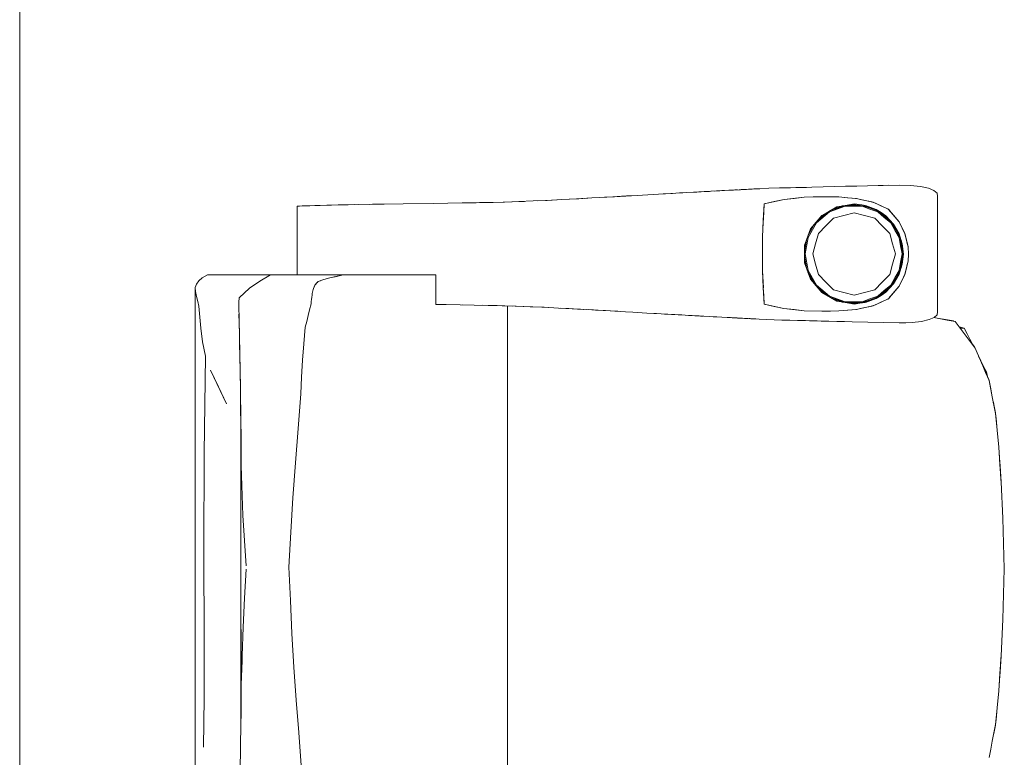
# Model space of a CAD drawing. Header units: millimetres. Extents: x -261 to 187, y -214 to 106.
# Tile 1056 of 1056: x -195.961 to -195.022, y 15.269 to 15.972. Entities that reach past the tile are written whole.
import ezdxf

# ---------------------------------------------------------------- set-up
doc = ezdxf.new("R2010")
doc.units = ezdxf.units.MM
doc.header["$LTSCALE"] = 0.005
doc.header["$MEASUREMENT"] = 0
doc.layers.add('IFC-Elemento de mobília-Contorno', color=9, linetype='Continuous', lineweight=5)
doc.layers.add('IFC-Laje-Contorno', color=9, linetype='Continuous', lineweight=5)

msp = doc.modelspace()

# ---------------------------------------------------------------- linework, layer by layer
at = {"layer": 'IFC-Elemento de mobília-Contorno', "lineweight": 5}
for p, q in [((-195.34553, 15.80624), (-195.33851, 15.80663)), ((-195.34481, 15.80628), (-195.32485, 15.8074)), ((-195.34481, 15.80628), (-195.33816, 15.80665)), ((-195.33483, 15.80684), (-195.32818, 15.80721)), ((-195.33483, 15.80684), (-195.3315, 15.80702)), ((-195.3315, 15.80702), (-195.32818, 15.80721)), ((-195.32485, 15.8074), (-195.3182, 15.80777)), ((-195.3182, 15.80777), (-195.31481, 15.80795)), ((-195.3159, 15.80789), (-195.31296, 15.80806)), ((-195.31481, 15.80795), (-195.31142, 15.80813)), ((-195.31296, 15.80806), (-195.30226, 15.80863)), ((-195.31296, 15.80806), (-195.31086, 15.80816)), ((-195.31142, 15.80813), (-195.30804, 15.80832)), ((-195.31142, 15.80813), (-195.31075, 15.80817)), ((-195.31089, 15.80816), (-195.31078, 15.80817)), ((-195.30804, 15.80832), (-195.30634, 15.80841)), ((-195.30804, 15.80832), (-195.30674, 15.80839)), ((-195.30674, 15.80839), (-195.30467, 15.8085)), ((-195.30669, 15.80839), (-195.30467, 15.8085)), ((-195.30634, 15.80841), (-195.30127, 15.80869)), ((-195.30634, 15.80841), (-195.30465, 15.8085)), ((-195.30467, 15.8085), (-195.30296, 15.80859)), ((-195.30465, 15.8085), (-195.30296, 15.80859)), ((-195.30127, 15.80869), (-195.2928, 15.80915)), ((-195.29788, 15.80887), (-195.29449, 15.80905)), ((-195.29788, 15.80887), (-195.29619, 15.80896)), ((-195.29619, 15.80896), (-195.2928, 15.80915)), ((-195.29449, 15.80905), (-195.2928, 15.80915)), ((-195.2928, 15.80915), (-195.29111, 15.80924)), ((-195.29111, 15.80924), (-195.28837, 15.80938)), ((-195.28837, 15.80938), (-195.28425, 15.8096)), ((-195.28425, 15.8096), (-195.27466, 15.81011)), ((-195.28425, 15.8096), (-195.28014, 15.80982)), ((-195.28425, 15.8096), (-195.28151, 15.80975)), ((-195.28393, 15.80962), (-195.28345, 15.80965)), ((-195.28313, 15.80966), (-195.2829, 15.80968)), ((-195.2829, 15.80968), (-195.28246, 15.8097)), ((-195.28151, 15.80975), (-195.28014, 15.80982)), ((-195.28134, 15.80976), (-195.27978, 15.80984)), ((-195.28014, 15.80982), (-195.27877, 15.80989)), ((-195.27978, 15.80984), (-195.2768, 15.81)), ((-195.27978, 15.80984), (-195.27772, 15.80995)), ((-195.27877, 15.80989), (-195.276, 15.81004)), ((-195.27875, 15.8099), (-195.27687, 15.80999)), ((-195.27772, 15.80995), (-195.27681, 15.81)), ((-195.27466, 15.81011), (-195.27328, 15.81018)), ((-195.27328, 15.81018), (-195.2726, 15.81022)), ((-195.2726, 15.81022), (-195.26986, 15.81037)), ((-195.26986, 15.81037), (-195.26917, 15.8104)), ((-195.26917, 15.8104), (-195.26737, 15.81049)), ((-195.26737, 15.81049), (-195.26062, 15.81084)), ((-195.26737, 15.81049), (-195.26287, 15.81072)), ((-195.26737, 15.81049), (-195.26557, 15.81059)), ((-195.26557, 15.81059), (-195.26377, 15.81068)), ((-195.26557, 15.81059), (-195.26467, 15.81063)), ((-195.26467, 15.81063), (-195.26287, 15.81072)), ((-195.26377, 15.81068), (-195.26287, 15.81072)), ((-195.26287, 15.81072), (-195.26062, 15.81084)), ((-195.26287, 15.81072), (-195.26233, 15.81075)), ((-195.26242, 15.81075), (-195.26197, 15.81077)), ((-195.26197, 15.81077), (-195.26062, 15.81084)), ((-195.26062, 15.81084), (-195.26017, 15.81086)), ((-195.26017, 15.81086), (-195.25927, 15.81091)), ((-195.26017, 15.81086), (-195.25972, 15.81089)), ((-195.25927, 15.81091), (-195.25747, 15.811)), ((-195.25927, 15.81091), (-195.25792, 15.81098)), ((-195.25927, 15.81091), (-195.25837, 15.81096)), ((-195.25837, 15.81096), (-195.25766, 15.81099)), ((-195.25792, 15.81098), (-195.25745, 15.811)), ((-195.25774, 15.81099), (-195.25612, 15.81107)), ((-195.25766, 15.81099), (-195.25522, 15.81112)), ((-195.25766, 15.81099), (-195.25702, 15.81103)), ((-195.25702, 15.81103), (-195.25609, 15.81107)), ((-195.25702, 15.81103), (-195.25657, 15.81105)), ((-195.25657, 15.81105), (-195.25598, 15.81107)), ((-195.25594, 15.81108), (-195.25576, 15.81109)), ((-195.25592, 15.81108), (-195.25576, 15.81109)), ((-195.25522, 15.81112), (-195.25477, 15.81114)), ((-195.25477, 15.81114), (-195.24615, 15.81158)), ((-195.24615, 15.81158), (-195.23592, 15.81181)), ((-195.23592, 15.81181), (-195.2257, 15.81204)), ((-195.2257, 15.81204), (-195.21547, 15.81226)), ((-195.2257, 15.81204), (-195.22058, 15.81215)), ((-195.22058, 15.81215), (-195.21547, 15.81226)), ((-195.21547, 15.81226), (-195.21036, 15.81238)), ((-195.21036, 15.81238), (-195.20524, 15.81249)), ((-195.20524, 15.81249), (-195.19451, 15.81279)), ((-195.19451, 15.81279), (-195.18378, 15.81309)), ((-195.18378, 15.81309), (-195.17305, 15.81338)), ((-195.17305, 15.81338), (-195.16232, 15.81368)), ((-195.16232, 15.81368), (-195.1522, 15.81391)), ((-195.1522, 15.81391), (-195.12182, 15.81459)), ((-195.1522, 15.81391), (-195.13195, 15.81436)), ((-195.1522, 15.81391), (-195.14207, 15.81413)), ((-195.12182, 15.81459), (-195.11101, 15.81423)), ((-195.11101, 15.81423), (-195.10158, 15.81326)), ((-195.10158, 15.81326), (-195.09402, 15.81165)), ((-195.09402, 15.81165), (-195.08869, 15.80948)), ((-195.08869, 15.80948), (-195.08579, 15.8069)), ((-195.08579, 15.8069), (-195.0854, 15.80414)), ((-195.59512, 15.79667), (-195.56619, 15.7971)), ((-195.56619, 15.7971), (-195.53876, 15.7975)), ((-195.53876, 15.7975), (-195.52524, 15.79776)), ((-195.53408, 15.79759), (-195.52214, 15.79783)), ((-195.52524, 15.79776), (-195.51171, 15.79802)), ((-195.52214, 15.79783), (-195.50917, 15.79809)), ((-195.51171, 15.79802), (-195.49821, 15.79841)), ((-195.4997, 15.79837), (-195.49094, 15.79866)), ((-195.49903, 15.79839), (-195.49874, 15.7984)), ((-195.49874, 15.7984), (-195.49094, 15.79866)), ((-195.49821, 15.79841), (-195.48472, 15.79881)), ((-195.49094, 15.79866), (-195.4792, 15.79905)), ((-195.49094, 15.79866), (-195.48314, 15.79891)), ((-195.48472, 15.79881), (-195.47115, 15.79939)), ((-195.48314, 15.79891), (-195.47932, 15.79904)), ((-195.47115, 15.79939), (-195.45759, 15.79996)), ((-195.46716, 15.79956), (-195.45935, 15.79993)), ((-195.45935, 15.79993), (-195.44826, 15.80045)), ((-195.45759, 15.79996), (-195.44361, 15.80069)), ((-195.44361, 15.80069), (-195.42964, 15.80142)), ((-195.43611, 15.80108), (-195.42736, 15.80156)), ((-195.42964, 15.80142), (-195.41512, 15.80224)), ((-195.42736, 15.80156), (-195.41936, 15.802)), ((-195.42238, 15.80183), (-195.41512, 15.80224)), ((-195.41936, 15.802), (-195.41512, 15.80224)), ((-195.41512, 15.80224), (-195.40786, 15.80265)), ((-195.40786, 15.80265), (-195.4006, 15.80306)), ((-195.40786, 15.80265), (-195.40312, 15.80292)), ((-195.40312, 15.80292), (-195.39489, 15.8034)), ((-195.4006, 15.80306), (-195.39343, 15.80348)), ((-195.39489, 15.8034), (-195.38665, 15.80387)), ((-195.39343, 15.80348), (-195.37193, 15.80473)), ((-195.39343, 15.80348), (-195.38626, 15.80389)), ((-195.39077, 15.80363), (-195.37842, 15.80435)), ((-195.38665, 15.80387), (-195.37842, 15.80435)), ((-195.38626, 15.80389), (-195.37193, 15.80473)), ((-195.38626, 15.80389), (-195.37909, 15.80431)), ((-195.38189, 15.80415), (-195.37842, 15.80435)), ((-195.37909, 15.80431), (-195.37193, 15.80473)), ((-195.37193, 15.80473), (-195.35159, 15.80589)), ((-195.35159, 15.80589), (-195.34481, 15.80628)), ((-195.34688, 15.80616), (-195.34553, 15.80624)), ((-195.25054, 15.7968), (-195.23172, 15.80087)), ((-195.25054, 15.7968), (-195.24113, 15.79884)), ((-195.24113, 15.79884), (-195.23172, 15.80087)), ((-195.23172, 15.80087), (-195.21242, 15.80293)), ((-195.23172, 15.80087), (-195.22207, 15.8019)), ((-195.22207, 15.8019), (-195.21242, 15.80293)), ((-195.21242, 15.80293), (-195.19532, 15.80348)), ((-195.21242, 15.80293), (-195.20401, 15.8032)), ((-195.20401, 15.8032), (-195.19559, 15.80347)), ((-195.19564, 15.80347), (-195.18754, 15.80334)), ((-195.19559, 15.80347), (-195.19554, 15.80347)), ((-195.19532, 15.80348), (-195.1794, 15.8032)), ((-195.18754, 15.80334), (-195.17948, 15.8032)), ((-195.17948, 15.8032), (-195.17119, 15.80246)), ((-195.1794, 15.8032), (-195.17102, 15.80245)), ((-195.17119, 15.80246), (-195.1629, 15.80173)), ((-195.17102, 15.80245), (-195.16683, 15.80207)), ((-195.16683, 15.80207), (-195.16264, 15.80169)), ((-195.16345, 15.80177), (-195.16264, 15.80169)), ((-195.1629, 15.80173), (-195.14692, 15.79834)), ((-195.16264, 15.80169), (-195.15867, 15.80084)), ((-195.15867, 15.80084), (-195.1547, 15.79999)), ((-195.1547, 15.79999), (-195.15073, 15.79914)), ((-195.15073, 15.79914), (-195.14676, 15.79829)), ((-195.14722, 15.7984), (-195.14676, 15.79829)), ((-195.14692, 15.79834), (-195.1397, 15.79499)), ((-195.14676, 15.79829), (-195.14311, 15.79657)), ((-195.08542, 15.69355), (-195.0854, 15.80414)), ((-195.69598, 15.79442), (-195.69531, 15.79445)), ((-195.69598, 15.79442), (-195.6956, 15.79444)), ((-195.69598, 15.72877), (-195.69598, 15.79442)), ((-195.6956, 15.79444), (-195.69374, 15.79451)), ((-195.69535, 15.79445), (-195.69374, 15.79451)), ((-195.69374, 15.79451), (-195.69124, 15.79461)), ((-195.69124, 15.79461), (-195.68797, 15.79474)), ((-195.68797, 15.79474), (-195.68409, 15.79488)), ((-195.68797, 15.79474), (-195.6849, 15.79485)), ((-195.6849, 15.79485), (-195.68409, 15.79488)), ((-195.68409, 15.79488), (-195.67979, 15.79503)), ((-195.67979, 15.79503), (-195.65155, 15.79577)), ((-195.67979, 15.79503), (-195.65594, 15.79569)), ((-195.67895, 15.79506), (-195.67421, 15.79522)), ((-195.67421, 15.79522), (-195.66351, 15.79552)), ((-195.66351, 15.79552), (-195.65594, 15.79569)), ((-195.65706, 15.79565), (-195.65594, 15.79569)), ((-195.65594, 15.79569), (-195.65155, 15.79577)), ((-195.65368, 15.79573), (-195.65282, 15.79575)), ((-195.65282, 15.79575), (-195.64742, 15.79584)), ((-195.65155, 15.79577), (-195.6242, 15.7962)), ((-195.64979, 15.7958), (-195.64742, 15.79584)), ((-195.64742, 15.79584), (-195.64122, 15.79593)), ((-195.62752, 15.79614), (-195.61301, 15.79638)), ((-195.6242, 15.7962), (-195.59512, 15.79667)), ((-195.61301, 15.79638), (-195.59512, 15.79667)), ((-195.25193, 15.77282), (-195.251, 15.78881)), ((-195.25147, 15.78082), (-195.25054, 15.7968)), ((-195.25147, 15.78082), (-195.251, 15.78881)), ((-195.251, 15.78881), (-195.25054, 15.7968)), ((-195.20074, 15.77861), (-195.18842, 15.78891)), ((-195.19966, 15.78059), (-195.19046, 15.78828)), ((-195.19639, 15.78424), (-195.18792, 15.79001)), ((-195.19573, 15.78555), (-195.18849, 15.78968)), ((-195.18849, 15.78968), (-195.18125, 15.79382)), ((-195.18842, 15.78891), (-195.17334, 15.79438)), ((-195.18806, 15.78991), (-195.1745, 15.79483)), ((-195.18641, 15.79087), (-195.17622, 15.79464)), ((-195.18125, 15.79382), (-195.17306, 15.79519)), ((-195.17622, 15.79464), (-195.16486, 15.79591)), ((-195.1747, 15.78552), (-195.16486, 15.78816)), ((-195.17334, 15.79438), (-195.15732, 15.79438)), ((-195.17306, 15.79519), (-195.16486, 15.79657)), ((-195.17123, 15.7952), (-195.15981, 15.79519)), ((-195.16486, 15.79657), (-195.15943, 15.79589)), ((-195.16486, 15.79591), (-195.15277, 15.7942)), ((-195.16486, 15.78816), (-195.15503, 15.78552)), ((-195.15943, 15.79589), (-195.154, 15.79521)), ((-195.15732, 15.79438), (-195.14978, 15.79164)), ((-195.15551, 15.79459), (-195.14951, 15.79241)), ((-195.154, 15.79521), (-195.14887, 15.7933)), ((-195.15277, 15.7942), (-195.14152, 15.78944)), ((-195.14978, 15.79164), (-195.14225, 15.7889)), ((-195.14951, 15.79241), (-195.14259, 15.78989)), ((-195.14887, 15.7933), (-195.14375, 15.79139)), ((-195.14375, 15.79139), (-195.1392, 15.78836)), ((-195.14311, 15.79657), (-195.13947, 15.79487)), ((-195.14225, 15.7889), (-195.13608, 15.78375)), ((-195.14173, 15.78953), (-195.13557, 15.78437)), ((-195.14152, 15.78944), (-195.13187, 15.78195)), ((-195.1397, 15.79499), (-195.13248, 15.79165)), ((-195.13947, 15.79487), (-195.13219, 15.79145)), ((-195.1392, 15.78836), (-195.13466, 15.78533)), ((-195.13283, 15.79181), (-195.13219, 15.79145)), ((-195.13248, 15.79165), (-195.12981, 15.7886)), ((-195.13219, 15.79145), (-195.1296, 15.78844)), ((-195.12981, 15.7886), (-195.12182, 15.77944)), ((-195.1296, 15.78844), (-195.12701, 15.78544)), ((-195.25193, 15.77282), (-195.25147, 15.78082)), ((-195.25147, 15.78078), (-195.25147, 15.78082)), ((-195.2088, 15.76467), (-195.20074, 15.77861)), ((-195.20647, 15.77282), (-195.19573, 15.78555)), ((-195.20401, 15.77572), (-195.19639, 15.78424)), ((-195.19174, 15.77569), (-195.18454, 15.78289)), ((-195.18454, 15.78289), (-195.1747, 15.78552)), ((-195.15503, 15.78552), (-195.14519, 15.78289)), ((-195.14519, 15.78289), (-195.13799, 15.77569)), ((-195.13608, 15.78375), (-195.12992, 15.77859)), ((-195.13557, 15.78437), (-195.13046, 15.7801)), ((-195.13466, 15.78533), (-195.12722, 15.77736)), ((-195.13187, 15.78195), (-195.12447, 15.77222)), ((-195.12992, 15.77859), (-195.1259, 15.77163)), ((-195.12701, 15.78544), (-195.12441, 15.78244)), ((-195.12441, 15.78244), (-195.12182, 15.77944)), ((-195.12182, 15.77944), (-195.12052, 15.77675)), ((-195.12182, 15.77944), (-195.11641, 15.76814)), ((-195.12182, 15.77944), (-195.12047, 15.77662)), ((-195.25239, 15.76482), (-195.25193, 15.77282)), ((-195.20934, 15.76498), (-195.20647, 15.77282)), ((-195.20892, 15.76613), (-195.20218, 15.77776)), ((-195.20855, 15.76714), (-195.20398, 15.77578)), ((-195.19894, 15.76848), (-195.19174, 15.77569)), ((-195.13799, 15.77569), (-195.13079, 15.76848)), ((-195.12795, 15.77679), (-195.1252, 15.77204)), ((-195.12722, 15.77736), (-195.12182, 15.76797)), ((-195.1259, 15.77163), (-195.12187, 15.76467)), ((-195.1252, 15.77204), (-195.12243, 15.76726)), ((-195.12447, 15.77222), (-195.11983, 15.76093)), ((-195.12052, 15.77675), (-195.11921, 15.77406)), ((-195.12047, 15.77662), (-195.11912, 15.77379)), ((-195.11921, 15.77406), (-195.11791, 15.77137)), ((-195.11912, 15.77379), (-195.11776, 15.77097)), ((-195.11791, 15.77137), (-195.11661, 15.76867)), ((-195.11776, 15.77097), (-195.11641, 15.76814)), ((-195.25239, 15.7408), (-195.25239, 15.76482)), ((-195.2122, 15.75714), (-195.20934, 15.76498)), ((-195.2121, 15.75075), (-195.20983, 15.76364)), ((-195.2121, 15.75453), (-195.20988, 15.76349)), ((-195.21161, 15.74881), (-195.2088, 15.76467)), ((-195.20158, 15.75865), (-195.19894, 15.76848)), ((-195.13079, 15.76848), (-195.12815, 15.75865)), ((-195.12187, 15.76467), (-195.12047, 15.75674)), ((-195.12182, 15.76797), (-195.11889, 15.7586)), ((-195.12081, 15.76332), (-195.11967, 15.75688)), ((-195.11983, 15.76093), (-195.11824, 15.74881)), ((-195.11661, 15.76867), (-195.11502, 15.76219)), ((-195.11641, 15.76814), (-195.11492, 15.76192)), ((-195.11519, 15.7629), (-195.11492, 15.76192)), ((-195.11502, 15.76219), (-195.11423, 15.75894)), ((-195.11502, 15.76219), (-195.11344, 15.7557)), ((-195.115, 15.76218), (-195.1145, 15.7601)), ((-195.11492, 15.76192), (-195.11344, 15.7557)), ((-195.1145, 15.7601), (-195.11344, 15.7557)), ((-195.2122, 15.75714), (-195.2122, 15.74047)), ((-195.2121, 15.7431), (-195.2121, 15.75453)), ((-195.20421, 15.74881), (-195.20158, 15.75865)), ((-195.12815, 15.75865), (-195.12552, 15.74881)), ((-195.12047, 15.75674), (-195.11907, 15.74881)), ((-195.11967, 15.75688), (-195.11825, 15.74881)), ((-195.11889, 15.7586), (-195.11789, 15.7488)), ((-195.11423, 15.75894), (-195.11344, 15.7557)), ((-195.11344, 15.7557), (-195.11286, 15.7488)), ((-195.25239, 15.7328), (-195.25239, 15.74881)), ((-195.2121, 15.74688), (-195.20982, 15.73397)), ((-195.2121, 15.7431), (-195.20988, 15.73412)), ((-195.21161, 15.74881), (-195.2088, 15.73295)), ((-195.20421, 15.74881), (-195.20158, 15.73897)), ((-195.12815, 15.73897), (-195.12552, 15.74881)), ((-195.12187, 15.73295), (-195.12047, 15.74088)), ((-195.12081, 15.7343), (-195.1193, 15.74284)), ((-195.12047, 15.74088), (-195.11907, 15.74881)), ((-195.11983, 15.7367), (-195.11824, 15.74881)), ((-195.1193, 15.74284), (-195.11825, 15.74881)), ((-195.11889, 15.739), (-195.11789, 15.7488)), ((-195.11492, 15.7357), (-195.11344, 15.74192)), ((-195.1145, 15.73752), (-195.11344, 15.74192)), ((-195.11423, 15.73868), (-195.11344, 15.74192)), ((-195.11344, 15.74192), (-195.11286, 15.7488)), ((-195.25239, 15.7328), (-195.25146, 15.71663)), ((-195.25239, 15.7328), (-195.25193, 15.7248)), ((-195.2122, 15.74047), (-195.20647, 15.7248)), ((-195.20892, 15.7315), (-195.20217, 15.71985)), ((-195.2088, 15.73295), (-195.20074, 15.71901)), ((-195.20158, 15.73897), (-195.19894, 15.72914)), ((-195.13079, 15.72914), (-195.12815, 15.73897)), ((-195.1259, 15.726), (-195.12187, 15.73295)), ((-195.12447, 15.7254), (-195.11983, 15.7367)), ((-195.12182, 15.72966), (-195.11889, 15.739)), ((-195.11661, 15.72895), (-195.11502, 15.73544)), ((-195.11641, 15.72948), (-195.11492, 15.7357)), ((-195.11519, 15.73472), (-195.11492, 15.7357)), ((-195.11502, 15.73544), (-195.11423, 15.73868)), ((-195.11499, 15.73547), (-195.1145, 15.73752)), ((-195.79218, 15.72008), (-195.79, 15.72311)), ((-195.79, 15.72311), (-195.7866, 15.72599)), ((-195.7866, 15.72599), (-195.78173, 15.72877)), ((-195.78173, 15.72877), (-195.72148, 15.72877)), ((-195.74174, 15.71617), (-195.73159, 15.72284)), ((-195.73159, 15.72284), (-195.72148, 15.72877)), ((-195.72148, 15.72877), (-195.65233, 15.72877)), ((-195.70623, 15.72877), (-195.69598, 15.72877)), ((-195.67763, 15.72083), (-195.67614, 15.7226)), ((-195.67614, 15.7226), (-195.67175, 15.72402)), ((-195.67614, 15.7226), (-195.67394, 15.72331)), ((-195.67175, 15.72402), (-195.66736, 15.72544)), ((-195.67175, 15.72402), (-195.66956, 15.72473)), ((-195.66956, 15.72473), (-195.66736, 15.72544)), ((-195.66736, 15.72544), (-195.6636, 15.72627)), ((-195.6636, 15.72627), (-195.65233, 15.72877)), ((-195.6636, 15.72627), (-195.65984, 15.72711)), ((-195.65984, 15.72711), (-195.65233, 15.72877)), ((-195.65984, 15.72711), (-195.65609, 15.72794)), ((-195.65609, 15.72794), (-195.65233, 15.72877)), ((-195.65402, 15.72877), (-195.65101, 15.72877)), ((-195.65233, 15.72877), (-195.65035, 15.72877)), ((-195.65101, 15.72877), (-195.6482, 15.72877)), ((-195.65035, 15.72877), (-195.64838, 15.72877)), ((-195.64838, 15.72877), (-195.64642, 15.72877)), ((-195.64642, 15.72877), (-195.64448, 15.72877)), ((-195.64448, 15.72877), (-195.64257, 15.72877)), ((-195.64257, 15.72877), (-195.64066, 15.72877)), ((-195.64066, 15.72877), (-195.63876, 15.72877)), ((-195.63876, 15.72877), (-195.63685, 15.72877)), ((-195.63685, 15.72877), (-195.63493, 15.72877)), ((-195.63493, 15.72877), (-195.63299, 15.72877)), ((-195.63299, 15.72877), (-195.63102, 15.72877)), ((-195.63102, 15.72877), (-195.62902, 15.72877)), ((-195.62902, 15.72877), (-195.62697, 15.72877)), ((-195.62697, 15.72877), (-195.62487, 15.72877)), ((-195.62487, 15.72877), (-195.62272, 15.72877)), ((-195.62272, 15.72877), (-195.62055, 15.72877)), ((-195.62055, 15.72877), (-195.61837, 15.72877)), ((-195.61837, 15.72877), (-195.6162, 15.72877)), ((-195.6162, 15.72877), (-195.61407, 15.72877)), ((-195.61407, 15.72877), (-195.61199, 15.72877)), ((-195.61199, 15.72877), (-195.60998, 15.72877)), ((-195.60998, 15.72877), (-195.60806, 15.72877)), ((-195.60806, 15.72877), (-195.60626, 15.72877)), ((-195.60626, 15.72877), (-195.60455, 15.72877)), ((-195.60455, 15.72877), (-195.6029, 15.72877)), ((-195.6029, 15.72877), (-195.60129, 15.72877)), ((-195.60129, 15.72877), (-195.59968, 15.72877)), ((-195.59968, 15.72877), (-195.59804, 15.72877)), ((-195.59804, 15.72877), (-195.59633, 15.72877)), ((-195.59633, 15.72877), (-195.59452, 15.72877)), ((-195.59452, 15.72877), (-195.59259, 15.72877)), ((-195.59259, 15.72877), (-195.59053, 15.72877)), ((-195.59053, 15.72877), (-195.58836, 15.72877)), ((-195.58836, 15.72877), (-195.58608, 15.72877)), ((-195.58608, 15.72877), (-195.58372, 15.72877)), ((-195.58372, 15.72877), (-195.58129, 15.72877)), ((-195.58129, 15.72877), (-195.5788, 15.72877)), ((-195.5788, 15.72877), (-195.57626, 15.72877)), ((-195.57626, 15.72877), (-195.5737, 15.72877)), ((-195.5737, 15.72877), (-195.57114, 15.72877)), ((-195.57114, 15.72877), (-195.56862, 15.72877)), ((-195.56862, 15.72877), (-195.56618, 15.72877)), ((-195.56618, 15.72877), (-195.56386, 15.72877)), ((-195.56386, 15.71552), (-195.56386, 15.72877)), ((-195.25193, 15.7248), (-195.25147, 15.7168)), ((-195.20855, 15.73048), (-195.20401, 15.7219)), ((-195.20647, 15.7248), (-195.20109, 15.71843)), ((-195.20401, 15.7219), (-195.19639, 15.71338)), ((-195.19894, 15.72914), (-195.19174, 15.72194)), ((-195.19174, 15.72194), (-195.18454, 15.71473)), ((-195.14519, 15.71473), (-195.13799, 15.72194)), ((-195.13799, 15.72194), (-195.13079, 15.72914)), ((-195.13187, 15.71568), (-195.12447, 15.7254)), ((-195.12992, 15.71903), (-195.1259, 15.726)), ((-195.12795, 15.72083), (-195.1252, 15.72558)), ((-195.12722, 15.72026), (-195.12182, 15.72966)), ((-195.1252, 15.72558), (-195.12243, 15.73037)), ((-195.12182, 15.71818), (-195.11912, 15.72383)), ((-195.12052, 15.72087), (-195.11921, 15.72356)), ((-195.11921, 15.72356), (-195.11791, 15.72626)), ((-195.11912, 15.72383), (-195.11641, 15.72948)), ((-195.11912, 15.72383), (-195.11776, 15.72666)), ((-195.11791, 15.72626), (-195.11661, 15.72895)), ((-195.11776, 15.72666), (-195.11641, 15.72948)), ((-195.79343, 15.56332), (-195.79333, 15.71676)), ((-195.79333, 15.71676), (-195.79218, 15.72008)), ((-195.79333, 15.71676), (-195.79325, 15.71306)), ((-195.79325, 15.71306), (-195.79204, 15.7082)), ((-195.75134, 15.70692), (-195.74174, 15.71617)), ((-195.68169, 15.71099), (-195.68086, 15.71497)), ((-195.68169, 15.71099), (-195.68114, 15.71364)), ((-195.68141, 15.71232), (-195.68114, 15.71364)), ((-195.68114, 15.71364), (-195.68086, 15.71497)), ((-195.68086, 15.71497), (-195.68043, 15.71599)), ((-195.68043, 15.71599), (-195.67913, 15.71906)), ((-195.68043, 15.71599), (-195.68, 15.71701)), ((-195.68, 15.71701), (-195.67956, 15.71804)), ((-195.67913, 15.71906), (-195.67763, 15.72083)), ((-195.67913, 15.71906), (-195.67838, 15.71994)), ((-195.67838, 15.71994), (-195.67763, 15.72083)), ((-195.67763, 15.72083), (-195.67688, 15.72172)), ((-195.56386, 15.70072), (-195.56386, 15.71552)), ((-195.25147, 15.7168), (-195.25146, 15.71663)), ((-195.25147, 15.7168), (-195.25054, 15.70082)), ((-195.25147, 15.7168), (-195.251, 15.70881)), ((-195.20109, 15.71843), (-195.19571, 15.71206)), ((-195.20074, 15.71901), (-195.18842, 15.70871)), ((-195.19966, 15.71704), (-195.19049, 15.70936)), ((-195.19639, 15.71338), (-195.18789, 15.70759)), ((-195.18454, 15.71473), (-195.1747, 15.7121)), ((-195.15503, 15.7121), (-195.14519, 15.71473)), ((-195.14225, 15.70872), (-195.13608, 15.71388)), ((-195.14172, 15.7081), (-195.13557, 15.71325)), ((-195.14152, 15.70818), (-195.13187, 15.71568)), ((-195.13608, 15.71388), (-195.12992, 15.71903)), ((-195.13557, 15.71325), (-195.13046, 15.71752)), ((-195.13466, 15.71229), (-195.12722, 15.72026)), ((-195.12981, 15.70902), (-195.12182, 15.71818)), ((-195.12701, 15.71218), (-195.12441, 15.71518)), ((-195.12441, 15.71518), (-195.12182, 15.71818)), ((-195.12182, 15.71818), (-195.12047, 15.72101)), ((-195.12182, 15.71818), (-195.12052, 15.72087)), ((-195.79204, 15.7082), (-195.79098, 15.70362)), ((-195.79098, 15.70362), (-195.78991, 15.69905)), ((-195.75163, 15.70301), (-195.75134, 15.70692)), ((-195.75163, 15.70293), (-195.75134, 15.70692)), ((-195.75134, 15.70692), (-195.74654, 15.71154)), ((-195.68285, 15.70125), (-195.68263, 15.70336)), ((-195.68263, 15.70336), (-195.6824, 15.70545)), ((-195.6824, 15.70545), (-195.68218, 15.70756)), ((-195.68218, 15.70756), (-195.68196, 15.70966)), ((-195.68196, 15.70966), (-195.68169, 15.71099)), ((-195.68169, 15.71099), (-195.68141, 15.71232)), ((-195.251, 15.70881), (-195.25054, 15.70082)), ((-195.19571, 15.71206), (-195.18125, 15.70381)), ((-195.18842, 15.70871), (-195.17334, 15.70324)), ((-195.18813, 15.70773), (-195.1745, 15.70279)), ((-195.18642, 15.70676), (-195.17622, 15.70298)), ((-195.18125, 15.70381), (-195.17303, 15.70243)), ((-195.1747, 15.7121), (-195.16486, 15.70946)), ((-195.17334, 15.70324), (-195.15732, 15.70324)), ((-195.16486, 15.70946), (-195.15503, 15.7121)), ((-195.16486, 15.70171), (-195.15277, 15.70342)), ((-195.15732, 15.70324), (-195.14978, 15.70598)), ((-195.15551, 15.70303), (-195.14951, 15.70521)), ((-195.154, 15.70242), (-195.14887, 15.70432)), ((-195.15277, 15.70342), (-195.14152, 15.70818)), ((-195.14978, 15.70598), (-195.14225, 15.70872)), ((-195.14951, 15.70521), (-195.14265, 15.7077)), ((-195.14887, 15.70432), (-195.14375, 15.70623)), ((-195.14375, 15.70623), (-195.1392, 15.70926)), ((-195.1397, 15.70263), (-195.13248, 15.70597)), ((-195.13947, 15.70276), (-195.13219, 15.70618)), ((-195.1392, 15.70926), (-195.13466, 15.71229)), ((-195.13283, 15.70581), (-195.13241, 15.70605)), ((-195.13248, 15.70597), (-195.13238, 15.70609)), ((-195.13219, 15.70618), (-195.1296, 15.70918)), ((-195.13117, 15.70747), (-195.12981, 15.70902)), ((-195.1296, 15.70918), (-195.12701, 15.71218)), ((-195.78991, 15.69905), (-195.78903, 15.68858)), ((-195.75191, 15.69909), (-195.75163, 15.70301)), ((-195.75191, 15.69894), (-195.75163, 15.70293)), ((-195.75191, 15.69894), (-195.75156, 15.68689)), ((-195.68562, 15.69007), (-195.68424, 15.69566)), ((-195.68424, 15.69566), (-195.68285, 15.70125)), ((-195.56386, 15.70072), (-195.56167, 15.70072)), ((-195.56386, 15.70066), (-195.55407, 15.70052)), ((-195.56167, 15.70072), (-195.55968, 15.70072)), ((-195.55407, 15.70052), (-195.54049, 15.70032)), ((-195.54049, 15.70032), (-195.52716, 15.70007)), ((-195.53867, 15.70027), (-195.52716, 15.70007)), ((-195.52716, 15.70007), (-195.51384, 15.69982)), ((-195.51968, 15.69993), (-195.50543, 15.69955)), ((-195.51384, 15.69982), (-195.50056, 15.69945)), ((-195.50543, 15.69955), (-195.49058, 15.69916)), ((-195.50056, 15.69945), (-195.48729, 15.69906)), ((-195.49556, 15.6993), (-195.49555, 15.66646)), ((-195.48816, 15.69909), (-195.47138, 15.69838)), ((-195.48729, 15.69906), (-195.47388, 15.69851)), ((-195.47388, 15.69851), (-195.46048, 15.69795)), ((-195.47138, 15.69838), (-195.46283, 15.69801)), ((-195.46283, 15.69801), (-195.45658, 15.69775)), ((-195.46048, 15.69795), (-195.4467, 15.69724)), ((-195.4467, 15.69724), (-195.43291, 15.69653)), ((-195.4446, 15.69713), (-195.43694, 15.69672)), ((-195.4446, 15.69713), (-195.42316, 15.69598)), ((-195.43981, 15.69689), (-195.43291, 15.69653)), ((-195.43694, 15.69672), (-195.42828, 15.69626)), ((-195.43694, 15.69672), (-195.42316, 15.69598)), ((-195.43291, 15.69653), (-195.42578, 15.69613)), ((-195.42828, 15.69626), (-195.42315, 15.69598)), ((-195.42578, 15.69613), (-195.40436, 15.69492)), ((-195.41864, 15.69573), (-195.40436, 15.69492)), ((-195.41864, 15.69573), (-195.4115, 15.69533)), ((-195.41319, 15.69542), (-195.41079, 15.69528)), ((-195.4115, 15.69533), (-195.40436, 15.69492)), ((-195.41079, 15.69528), (-195.40196, 15.69478)), ((-195.40436, 15.69492), (-195.39013, 15.6941)), ((-195.40436, 15.69492), (-195.39724, 15.69451)), ((-195.40196, 15.69478), (-195.39313, 15.69427)), ((-195.39724, 15.69451), (-195.39013, 15.6941)), ((-195.39313, 15.69427), (-195.388, 15.69397)), ((-195.39013, 15.6941), (-195.38301, 15.69368)), ((-195.25054, 15.70082), (-195.23177, 15.69676)), ((-195.25054, 15.70082), (-195.24115, 15.69879)), ((-195.24115, 15.69879), (-195.23177, 15.69676)), ((-195.23177, 15.69676), (-195.21242, 15.6947)), ((-195.23177, 15.69676), (-195.2221, 15.69573)), ((-195.2221, 15.69573), (-195.21242, 15.6947)), ((-195.21242, 15.6947), (-195.19532, 15.69415)), ((-195.21242, 15.6947), (-195.19552, 15.69415)), ((-195.19564, 15.69415), (-195.18754, 15.69429)), ((-195.19559, 15.69415), (-195.19554, 15.69415)), ((-195.19532, 15.69415), (-195.1794, 15.69442)), ((-195.18754, 15.69429), (-195.17948, 15.69442)), ((-195.17948, 15.69442), (-195.17119, 15.69516)), ((-195.1794, 15.69442), (-195.17102, 15.69518)), ((-195.17622, 15.70298), (-195.16486, 15.70171)), ((-195.17306, 15.70243), (-195.16486, 15.70105)), ((-195.17124, 15.70243), (-195.1598, 15.70243)), ((-195.17119, 15.69516), (-195.1629, 15.6959)), ((-195.17102, 15.69518), (-195.16683, 15.69556)), ((-195.16683, 15.69556), (-195.16264, 15.69593)), ((-195.16486, 15.70105), (-195.15943, 15.70173)), ((-195.16322, 15.69587), (-195.16284, 15.69591)), ((-195.1629, 15.6959), (-195.14692, 15.69929)), ((-195.16264, 15.69593), (-195.15867, 15.69678)), ((-195.15943, 15.70173), (-195.154, 15.70242)), ((-195.15867, 15.69678), (-195.15466, 15.69764)), ((-195.1547, 15.69764), (-195.15073, 15.69849)), ((-195.15073, 15.69849), (-195.14676, 15.69934)), ((-195.14721, 15.69923), (-195.14676, 15.69934)), ((-195.14692, 15.69929), (-195.1397, 15.70263)), ((-195.14676, 15.69934), (-195.14311, 15.70105)), ((-195.14311, 15.70105), (-195.13947, 15.70276)), ((-195.78903, 15.68858), (-195.78815, 15.67811)), ((-195.75169, 15.6913), (-195.75146, 15.6835)), ((-195.75155, 15.68665), (-195.75144, 15.68287)), ((-195.6884, 15.67889), (-195.68701, 15.68448)), ((-195.68701, 15.68448), (-195.68562, 15.69007)), ((-195.38301, 15.69368), (-195.37589, 15.69327)), ((-195.37589, 15.69327), (-195.36245, 15.6925)), ((-195.36245, 15.6925), (-195.35573, 15.69211)), ((-195.35591, 15.69212), (-195.35328, 15.69197)), ((-195.35573, 15.69211), (-195.349, 15.69173)), ((-195.35573, 15.69211), (-195.35328, 15.69197)), ((-195.35447, 15.69204), (-195.35328, 15.69197)), ((-195.35328, 15.69197), (-195.34885, 15.69172)), ((-195.349, 15.69173), (-195.34573, 15.69155)), ((-195.34885, 15.69172), (-195.34443, 15.69147)), ((-195.34885, 15.69172), (-195.34352, 15.69142)), ((-195.34573, 15.69155), (-195.33918, 15.69117)), ((-195.34573, 15.69155), (-195.34245, 15.69136)), ((-195.34573, 15.69155), (-195.34443, 15.69147)), ((-195.34245, 15.69136), (-195.33918, 15.69117)), ((-195.33918, 15.69117), (-195.3359, 15.69099)), ((-195.3359, 15.69099), (-195.33262, 15.69081)), ((-195.33262, 15.69081), (-195.32935, 15.69063)), ((-195.32935, 15.69063), (-195.32607, 15.69044)), ((-195.32607, 15.69044), (-195.3228, 15.69026)), ((-195.3228, 15.69026), (-195.31944, 15.69007)), ((-195.31944, 15.69007), (-195.30267, 15.68916)), ((-195.31683, 15.68993), (-195.31572, 15.68987)), ((-195.31609, 15.68989), (-195.31273, 15.68971)), ((-195.31572, 15.68987), (-195.31351, 15.68975)), ((-195.31351, 15.68975), (-195.31128, 15.68963)), ((-195.31351, 15.68975), (-195.30904, 15.68951)), ((-195.31273, 15.68971), (-195.30938, 15.68952)), ((-195.31128, 15.68963), (-195.30904, 15.68951)), ((-195.30904, 15.68951), (-195.30894, 15.6895)), ((-195.30267, 15.68916), (-195.29931, 15.68898)), ((-195.29931, 15.68898), (-195.29596, 15.68879)), ((-195.29596, 15.68879), (-195.29101, 15.68853)), ((-195.29101, 15.68853), (-195.28606, 15.68827)), ((-195.28606, 15.68827), (-195.28276, 15.68809)), ((-195.28606, 15.68827), (-195.27946, 15.68792)), ((-195.28606, 15.68827), (-195.27286, 15.68757)), ((-195.28606, 15.68827), (-195.28441, 15.68818)), ((-195.28441, 15.68818), (-195.28276, 15.68809)), ((-195.28276, 15.68809), (-195.28111, 15.68801)), ((-195.28276, 15.68809), (-195.27946, 15.68792)), ((-195.2822, 15.68806), (-195.28075, 15.68798)), ((-195.28111, 15.68801), (-195.27946, 15.68792)), ((-195.27986, 15.68794), (-195.27884, 15.68788)), ((-195.27946, 15.68792), (-195.27534, 15.6877)), ((-195.27946, 15.68792), (-195.27286, 15.68757)), ((-195.27884, 15.68788), (-195.27773, 15.68782)), ((-195.27781, 15.68783), (-195.27601, 15.68773)), ((-195.27773, 15.68782), (-195.27651, 15.68776)), ((-195.27773, 15.68782), (-195.27645, 15.68776)), ((-195.27773, 15.68782), (-195.27528, 15.6877)), ((-195.27651, 15.68776), (-195.27593, 15.68773)), ((-195.27534, 15.6877), (-195.27452, 15.68766)), ((-195.27452, 15.68766), (-195.27286, 15.68757)), ((-195.27286, 15.68757), (-195.27122, 15.68748)), ((-195.27122, 15.68748), (-195.26957, 15.68739)), ((-195.26957, 15.68739), (-195.2661, 15.68722)), ((-195.26818, 15.68732), (-195.26679, 15.68725)), ((-195.26818, 15.68732), (-195.2661, 15.68722)), ((-195.26679, 15.68725), (-195.2661, 15.68722)), ((-195.2661, 15.68722), (-195.26124, 15.68697)), ((-195.2654, 15.68718), (-195.26402, 15.68711)), ((-195.2654, 15.68718), (-195.26471, 15.68715)), ((-195.26471, 15.68715), (-195.26194, 15.68701)), ((-195.26402, 15.68711), (-195.26333, 15.68707)), ((-195.26333, 15.68707), (-195.26124, 15.68697)), ((-195.26194, 15.68701), (-195.26124, 15.68697)), ((-195.26124, 15.68697), (-195.25847, 15.68682)), ((-195.25847, 15.68682), (-195.25539, 15.68667)), ((-195.25539, 15.68667), (-195.2483, 15.68631)), ((-195.2483, 15.68631), (-195.24121, 15.68594)), ((-195.24121, 15.68594), (-195.23375, 15.68576)), ((-195.23375, 15.68576), (-195.22628, 15.68558)), ((-195.22628, 15.68558), (-195.21882, 15.6854)), ((-195.21882, 15.6854), (-195.19643, 15.68486)), ((-195.21882, 15.6854), (-195.21136, 15.68522)), ((-195.21136, 15.68522), (-195.18897, 15.68468)), ((-195.19643, 15.68486), (-195.18897, 15.68468)), ((-195.18897, 15.68468), (-195.1815, 15.6845)), ((-195.1815, 15.6845), (-195.17404, 15.68431)), ((-195.10959, 15.68349), (-195.10059, 15.68453)), ((-195.10059, 15.68453), (-195.09343, 15.68615)), ((-195.09343, 15.68615), (-195.08841, 15.68832)), ((-195.08875, 15.68817), (-195.08405, 15.68727)), ((-195.08862, 15.68823), (-195.08559, 15.68769)), ((-195.08861, 15.68823), (-195.08559, 15.68769)), ((-195.08852, 15.68821), (-195.08571, 15.69086)), ((-195.08571, 15.69086), (-195.08542, 15.69355)), ((-195.08559, 15.68769), (-195.07776, 15.68629)), ((-195.08559, 15.68769), (-195.06992, 15.68489)), ((-195.08405, 15.68727), (-195.0762, 15.68577)), ((-195.07776, 15.68629), (-195.06992, 15.68489)), ((-195.0762, 15.68577), (-195.06835, 15.68427)), ((-195.06992, 15.68489), (-195.06963, 15.68451)), ((-195.06992, 15.68489), (-195.06962, 15.68451)), ((-195.06992, 15.68489), (-195.06962, 15.68451)), ((-195.78815, 15.67811), (-195.78647, 15.66503)), ((-195.75146, 15.6835), (-195.75122, 15.67331)), ((-195.75144, 15.68287), (-195.75119, 15.67207)), ((-195.68978, 15.66315), (-195.6884, 15.67889)), ((-195.17404, 15.68431), (-195.16658, 15.68413)), ((-195.16658, 15.68413), (-195.13674, 15.6834)), ((-195.13674, 15.6834), (-195.12182, 15.68304)), ((-195.12182, 15.68304), (-195.1155, 15.68317)), ((-195.1155, 15.68317), (-195.10959, 15.68349)), ((-195.06835, 15.68427), (-195.06362, 15.67793)), ((-195.06458, 15.67923), (-195.05981, 15.67788)), ((-195.06362, 15.67793), (-195.05981, 15.67788)), ((-195.06362, 15.67793), (-195.05888, 15.67159)), ((-195.05981, 15.67788), (-195.05717, 15.6727)), ((-195.75122, 15.67331), (-195.75097, 15.66312)), ((-195.49555, 15.63032), (-195.49555, 15.66646)), ((-195.05888, 15.67159), (-195.05414, 15.66526)), ((-195.05717, 15.6727), (-195.05454, 15.66752)), ((-195.05454, 15.66752), (-195.0519, 15.66233)), ((-195.05454, 15.66752), (-195.05178, 15.6621)), ((-195.78647, 15.66503), (-195.78368, 15.65138)), ((-195.75097, 15.66312), (-195.7506, 15.63998)), ((-195.75096, 15.66216), (-195.75093, 15.66126)), ((-195.75093, 15.66126), (-195.75067, 15.6444)), ((-195.69117, 15.6474), (-195.68978, 15.66315)), ((-195.05414, 15.66526), (-195.0494, 15.65892)), ((-195.05205, 15.66263), (-195.05, 15.66008)), ((-195.05205, 15.66263), (-195.05, 15.66008)), ((-195.05205, 15.66263), (-195.05, 15.66008)), ((-195.0519, 15.66233), (-195.05178, 15.6621)), ((-195.05, 15.66008), (-195.04962, 15.65921)), ((-195.0494, 15.65892), (-195.03616, 15.62814)), ((-195.78483, 15.55887), (-195.78368, 15.65138)), ((-195.69191, 15.63136), (-195.69117, 15.6474)), ((-195.04627, 15.65163), (-195.04399, 15.64678)), ((-195.04609, 15.65122), (-195.04278, 15.64353)), ((-195.04609, 15.65121), (-195.04399, 15.64678)), ((-195.04399, 15.64678), (-195.04135, 15.6416)), ((-195.77871, 15.63808), (-195.7634, 15.60579)), ((-195.77871, 15.63808), (-195.77105, 15.62194)), ((-195.7506, 15.63998), (-195.75032, 15.61913)), ((-195.75059, 15.63915), (-195.75058, 15.63877)), ((-195.75058, 15.63877), (-195.75029, 15.61678)), ((-195.04278, 15.64353), (-195.03947, 15.63584)), ((-195.04278, 15.64353), (-195.03616, 15.62814)), ((-195.04135, 15.6416), (-195.03872, 15.63642)), ((-195.69267, 15.61532), (-195.69191, 15.63136)), ((-195.49556, 15.59452), (-195.49555, 15.63032)), ((-195.03947, 15.63584), (-195.03947, 15.63582)), ((-195.03947, 15.63584), (-195.03616, 15.62814)), ((-195.03872, 15.63642), (-195.03775, 15.63183)), ((-195.03789, 15.63251), (-195.03647, 15.62926)), ((-195.03647, 15.62926), (-195.03631, 15.62848)), ((-195.03616, 15.62814), (-195.03306, 15.61245)), ((-195.03616, 15.62814), (-195.03461, 15.6203)), ((-195.77105, 15.62194), (-195.7634, 15.60579)), ((-195.75032, 15.61913), (-195.75017, 15.60779)), ((-195.03461, 15.6203), (-195.03306, 15.61245)), ((-195.75029, 15.61678), (-195.74998, 15.59363)), ((-195.69523, 15.58233), (-195.69267, 15.61532)), ((-195.03306, 15.61245), (-195.02995, 15.59676)), ((-195.75017, 15.60779), (-195.75002, 15.59645)), ((-195.03208, 15.60755), (-195.03003, 15.59736)), ((-195.03205, 15.60738), (-195.03164, 15.60533)), ((-195.03164, 15.60533), (-195.03003, 15.59736)), ((-195.75002, 15.59645), (-195.74996, 15.59188)), ((-195.74998, 15.59363), (-195.74967, 15.57001)), ((-195.49559, 15.56787), (-195.49556, 15.59452)), ((-195.03003, 15.59736), (-195.02996, 15.59684)), ((-195.02995, 15.59676), (-195.02842, 15.5807)), ((-195.02995, 15.59676), (-195.02934, 15.5919)), ((-195.02934, 15.5919), (-195.02842, 15.5807)), ((-195.74992, 15.5893), (-195.7497, 15.57207)), ((-195.69786, 15.54952), (-195.69523, 15.58233)), ((-195.7497, 15.31087), (-195.7497, 15.57207)), ((-195.02842, 15.5807), (-195.0269, 15.56464)), ((-195.79343, 15.56332), (-195.79342, 15.35338)), ((-195.74967, 15.57001), (-195.74939, 15.54686)), ((-195.49559, 15.56787), (-195.49555, 15.53803)), ((-195.0269, 15.56464), (-195.02583, 15.54788)), ((-195.02688, 15.56437), (-195.02686, 15.56422)), ((-195.02686, 15.56422), (-195.02594, 15.54972)), ((-195.78513, 15.46649), (-195.78483, 15.55887)), ((-195.74939, 15.54686), (-195.74786, 15.4992)), ((-195.70024, 15.51625), (-195.69786, 15.54952)), ((-195.02598, 15.55028), (-195.0257, 15.54675)), ((-195.02598, 15.55026), (-195.0257, 15.54675)), ((-195.02583, 15.54788), (-195.02476, 15.53113)), ((-195.0257, 15.54675), (-195.02476, 15.53113)), ((-195.0257, 15.54675), (-195.02489, 15.53331)), ((-195.49555, 15.53803), (-195.49555, 15.50188)), ((-195.02489, 15.53331), (-195.02485, 15.5326)), ((-195.02476, 15.53113), (-195.02287, 15.49659)), ((-195.70217, 15.48338), (-195.70024, 15.51625)), ((-195.74786, 15.4992), (-195.74478, 15.4512)), ((-195.49557, 15.46646), (-195.49555, 15.50188)), ((-195.02287, 15.49659), (-195.02161, 15.44824)), ((-195.70398, 15.44989), (-195.70217, 15.48338)), ((-195.78513, 15.46649), (-195.78493, 15.37835)), ((-195.49557, 15.46646), (-195.49556, 15.43438)), ((-195.70398, 15.44989), (-195.70261, 15.41806)), ((-195.74625, 15.42042), (-195.74478, 15.44807)), ((-195.02287, 15.39989), (-195.02161, 15.44824)), ((-195.49556, 15.39691), (-195.49556, 15.43438)), ((-195.74773, 15.39277), (-195.74625, 15.42042)), ((-195.70261, 15.41806), (-195.70118, 15.38653)), ((-195.4956, 15.34783), (-195.49556, 15.39691)), ((-195.02476, 15.36535), (-195.02287, 15.39989)), ((-195.74939, 15.33776), (-195.74939, 15.39061)), ((-195.74856, 15.36526), (-195.74773, 15.39277)), ((-195.70118, 15.38653), (-195.69919, 15.35466)), ((-195.78493, 15.37835), (-195.7849, 15.32508)), ((-195.7487, 15.36047), (-195.74856, 15.36526)), ((-195.02583, 15.3486), (-195.02476, 15.36535)), ((-195.0257, 15.34972), (-195.02476, 15.36535)), ((-195.74939, 15.33776), (-195.7487, 15.36047)), ((-195.0257, 15.34972), (-195.02489, 15.36317)), ((-195.02489, 15.36317), (-195.02485, 15.36393)), ((-195.79342, 15.35338), (-195.79334, 15.18576)), ((-195.69919, 15.35466), (-195.69701, 15.32314)), ((-195.4956, 15.34783), (-195.49556, 15.31582)), ((-195.0269, 15.33184), (-195.02583, 15.3486)), ((-195.02686, 15.33226), (-195.02594, 15.34676)), ((-195.02598, 15.34618), (-195.0257, 15.34972)), ((-195.02598, 15.34621), (-195.0257, 15.34972)), ((-195.74963, 15.31628), (-195.74939, 15.33776)), ((-195.02842, 15.31578), (-195.0269, 15.33184)), ((-195.02688, 15.3321), (-195.02686, 15.33226)), ((-195.78533, 15.27828), (-195.7849, 15.32508)), ((-195.69701, 15.32314), (-195.6946, 15.29224)), ((-195.7499, 15.29424), (-195.74963, 15.31628)), ((-195.7499, 15.2949), (-195.7497, 15.31096)), ((-195.49556, 15.28135), (-195.49556, 15.31582)), ((-195.02995, 15.29972), (-195.02842, 15.31578)), ((-195.02934, 15.30457), (-195.02842, 15.31578)), ((-195.0315, 15.29187), (-195.02995, 15.29972)), ((-195.03003, 15.29912), (-195.02996, 15.29963)), ((-195.02995, 15.29972), (-195.02934, 15.30457)), ((-195.75003, 15.28464), (-195.7499, 15.2949)), ((-195.75002, 15.28477), (-195.7499, 15.29424)), ((-195.6946, 15.29224), (-195.69234, 15.26074)), ((-195.03306, 15.28403), (-195.0315, 15.29187)), ((-195.03214, 15.28864), (-195.03164, 15.29114)), ((-195.03164, 15.29114), (-195.03003, 15.29912)), ((-195.75018, 15.27283), (-195.75003, 15.28464)), ((-195.75017, 15.27312), (-195.75003, 15.28449)), ((-195.49556, 15.28135), (-195.49555, 15.23944)), ((-195.03461, 15.27618), (-195.03306, 15.28403)), ((-195.75034, 15.26103), (-195.75018, 15.27283)), ((-195.75023, 15.26873), (-195.75017, 15.27312)), ((-195.03616, 15.26833), (-195.03461, 15.27618))]:
    msp.add_line(p, q, dxfattribs=at)
at = {"layer": 'IFC-Laje-Contorno', "lineweight": 5}
msp.add_line((-195.96079, 4.21523), (-195.96079, 17.25477), dxfattribs=at)

doc.saveas('drawing.dxf')
